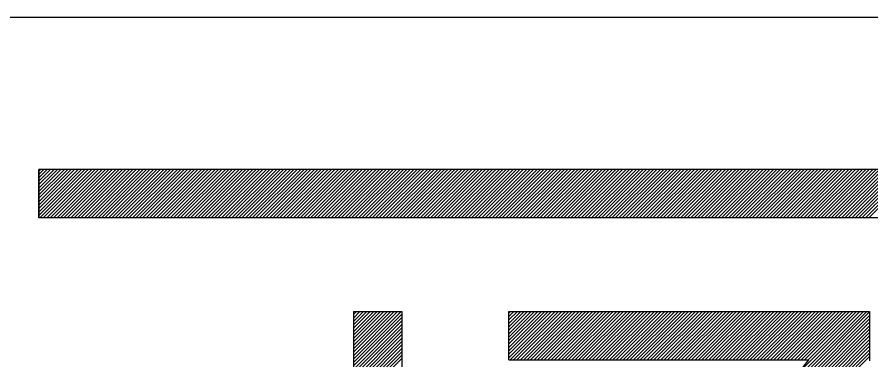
# Model space of a CAD drawing. Extents: x 519536 to 519949, y 326041 to 326519.
# Drawn here: x 519879.273 to 519882.799, y 326058.345 to 326059.76 of the extents above; entities that cross this region are included whole.
import ezdxf

# ---------------------------------------------------------------- set-up
doc = ezdxf.new("R2010")
doc.units = 0
doc.layers.add('RAMI_PLAN_####_TKST_#', color=7, linetype='Continuous')

msp = doc.modelspace()

# ---------------------------------------------------------------- linework, layer by layer
at = {"layer": 'RAMI_PLAN_####_TKST_#'}
for p, q in [((519860.7882, 326059.7601), (519948.9795, 326059.7601)), ((519890.4471, 326059.1317), (519879.363, 326059.1317)), ((519879.363, 326058.9317), (519879.363, 326059.1317)), ((519879.363, 326058.9415), (519879.5532, 326059.1317)), ((519879.363, 326058.9556), (519879.5391, 326059.1317)), ((519879.363, 326058.9698), (519879.5249, 326059.1317)), ((519879.363, 326058.9839), (519879.5108, 326059.1317)), ((519879.363, 326058.998), (519879.4967, 326059.1317)), ((519879.363, 326059.0122), (519879.4825, 326059.1317)), ((519879.363, 326059.0263), (519879.4684, 326059.1317)), ((519879.363, 326059.0405), (519879.4542, 326059.1317)), ((519879.363, 326059.0546), (519879.4401, 326059.1317)), ((519879.363, 326059.0687), (519879.4259, 326059.1317)), ((519879.363, 326059.0829), (519879.4118, 326059.1317)), ((519879.363, 326059.097), (519879.3977, 326059.1317)), ((519879.363, 326059.1112), (519879.3835, 326059.1317)), ((519879.363, 326059.1253), (519879.3694, 326059.1317)), ((519879.3674, 326058.9317), (519879.5674, 326059.1317)), ((519879.3815, 326058.9317), (519879.5815, 326059.1317)), ((519879.3957, 326058.9317), (519879.5957, 326059.1317)), ((519879.4098, 326058.9317), (519879.6098, 326059.1317)), ((519879.4239, 326058.9317), (519879.6239, 326059.1317)), ((519879.4381, 326058.9317), (519879.6381, 326059.1317)), ((519879.4522, 326058.9317), (519879.6522, 326059.1317)), ((519879.4664, 326058.9317), (519879.6664, 326059.1317)), ((519879.4805, 326058.9317), (519879.6805, 326059.1317)), ((519879.4947, 326058.9317), (519879.6947, 326059.1317)), ((519879.5088, 326058.9317), (519879.7088, 326059.1317)), ((519879.5229, 326058.9317), (519879.7229, 326059.1317)), ((519879.5371, 326058.9317), (519879.7371, 326059.1317)), ((519879.5512, 326058.9317), (519879.7512, 326059.1317)), ((519879.5654, 326058.9317), (519879.7654, 326059.1317)), ((519879.5795, 326058.9317), (519879.7795, 326059.1317)), ((519879.5936, 326058.9317), (519879.7936, 326059.1317)), ((519879.6078, 326058.9317), (519879.8078, 326059.1317)), ((519879.6219, 326058.9317), (519879.8219, 326059.1317)), ((519879.6361, 326058.9317), (519879.8361, 326059.1317)), ((519879.6502, 326058.9317), (519879.8502, 326059.1317)), ((519879.6644, 326058.9317), (519879.8644, 326059.1317)), ((519879.6785, 326058.9317), (519879.8785, 326059.1317)), ((519879.6926, 326058.9317), (519879.8926, 326059.1317)), ((519879.7068, 326058.9317), (519879.9068, 326059.1317)), ((519879.7209, 326058.9317), (519879.9209, 326059.1317)), ((519879.7351, 326058.9317), (519879.9351, 326059.1317)), ((519879.7492, 326058.9317), (519879.9492, 326059.1317)), ((519879.7634, 326058.9317), (519879.9634, 326059.1317)), ((519879.7775, 326058.9317), (519879.9775, 326059.1317)), ((519879.7916, 326058.9317), (519879.9916, 326059.1317)), ((519879.8058, 326058.9317), (519880.0058, 326059.1317)), ((519879.8199, 326058.9317), (519880.0199, 326059.1317)), ((519879.8341, 326058.9317), (519880.0341, 326059.1317)), ((519879.8482, 326058.9317), (519880.0482, 326059.1317)), ((519879.8623, 326058.9317), (519880.0623, 326059.1317)), ((519879.8765, 326058.9317), (519880.0765, 326059.1317)), ((519879.8906, 326058.9317), (519880.0906, 326059.1317)), ((519879.9048, 326058.9317), (519880.1048, 326059.1317)), ((519879.9189, 326058.9317), (519880.1189, 326059.1317)), ((519879.9331, 326058.9317), (519880.1331, 326059.1317)), ((519879.9472, 326058.9317), (519880.1472, 326059.1317)), ((519879.9613, 326058.9317), (519880.1613, 326059.1317)), ((519879.9755, 326058.9317), (519880.1755, 326059.1317)), ((519879.9896, 326058.9317), (519880.1896, 326059.1317)), ((519880.0038, 326058.9317), (519880.2038, 326059.1317)), ((519880.0179, 326058.9317), (519880.2179, 326059.1317)), ((519880.0321, 326058.9317), (519880.2321, 326059.1317)), ((519880.0462, 326058.9317), (519880.2462, 326059.1317)), ((519880.0603, 326058.9317), (519880.2603, 326059.1317)), ((519880.0745, 326058.9317), (519880.2745, 326059.1317)), ((519880.0886, 326058.9317), (519880.2886, 326059.1317)), ((519880.1028, 326058.9317), (519880.3028, 326059.1317)), ((519880.1169, 326058.9317), (519880.3169, 326059.1317)), ((519880.131, 326058.9317), (519880.331, 326059.1317)), ((519880.1452, 326058.9317), (519880.3452, 326059.1317)), ((519880.1593, 326058.9317), (519880.3593, 326059.1317)), ((519880.1735, 326058.9317), (519880.3735, 326059.1317)), ((519880.1876, 326058.9317), (519880.3876, 326059.1317)), ((519880.2018, 326058.9317), (519880.4018, 326059.1317)), ((519880.2159, 326058.9317), (519880.4159, 326059.1317)), ((519880.23, 326058.9317), (519880.43, 326059.1317)), ((519880.2442, 326058.9317), (519880.4442, 326059.1317)), ((519880.2583, 326058.9317), (519880.4583, 326059.1317)), ((519880.2725, 326058.9317), (519880.4725, 326059.1317)), ((519880.2866, 326058.9317), (519880.4866, 326059.1317)), ((519880.3008, 326058.9317), (519880.5008, 326059.1317)), ((519880.3149, 326058.9317), (519880.5149, 326059.1317)), ((519880.329, 326058.9317), (519880.529, 326059.1317)), ((519880.3432, 326058.9317), (519880.5432, 326059.1317)), ((519880.3573, 326058.9317), (519880.5573, 326059.1317)), ((519880.3715, 326058.9317), (519880.5715, 326059.1317)), ((519880.3856, 326058.9317), (519880.5856, 326059.1317)), ((519880.3997, 326058.9317), (519880.5997, 326059.1317)), ((519880.4139, 326058.9317), (519880.6139, 326059.1317)), ((519880.428, 326058.9317), (519880.628, 326059.1317)), ((519880.4422, 326058.9317), (519880.6422, 326059.1317)), ((519880.4563, 326058.9317), (519880.6563, 326059.1317)), ((519880.4705, 326058.9317), (519880.6705, 326059.1317)), ((519880.4846, 326058.9317), (519880.6846, 326059.1317)), ((519880.4987, 326058.9317), (519880.6987, 326059.1317)), ((519880.5129, 326058.9317), (519880.7129, 326059.1317)), ((519880.527, 326058.9317), (519880.727, 326059.1317)), ((519880.5412, 326058.9317), (519880.7412, 326059.1317)), ((519880.5553, 326058.9317), (519880.7553, 326059.1317)), ((519880.5695, 326058.9317), (519880.7695, 326059.1317)), ((519880.5836, 326058.9317), (519880.7836, 326059.1317)), ((519880.5977, 326058.9317), (519880.7977, 326059.1317)), ((519880.6119, 326058.9317), (519880.8119, 326059.1317)), ((519880.626, 326058.9317), (519880.826, 326059.1317)), ((519880.6402, 326058.9317), (519880.8402, 326059.1317)), ((519880.6543, 326058.9317), (519880.8543, 326059.1317)), ((519880.6684, 326058.9317), (519880.8684, 326059.1317)), ((519880.6826, 326058.9317), (519880.8826, 326059.1317)), ((519880.6967, 326058.9317), (519880.8967, 326059.1317)), ((519880.7109, 326058.9317), (519880.9109, 326059.1317)), ((519880.725, 326058.9317), (519880.925, 326059.1317)), ((519880.7392, 326058.9317), (519880.9392, 326059.1317)), ((519880.7533, 326058.9317), (519880.9533, 326059.1317)), ((519880.7674, 326058.9317), (519880.9674, 326059.1317)), ((519880.7816, 326058.9317), (519880.9816, 326059.1317)), ((519880.7957, 326058.9317), (519880.9957, 326059.1317)), ((519880.8099, 326058.9317), (519881.0099, 326059.1317)), ((519880.824, 326058.9317), (519881.024, 326059.1317)), ((519880.8382, 326058.9317), (519881.0382, 326059.1317)), ((519880.8523, 326058.9317), (519881.0523, 326059.1317)), ((519880.8664, 326058.9317), (519881.0664, 326059.1317)), ((519880.8806, 326058.9317), (519881.0806, 326059.1317)), ((519880.8947, 326058.9317), (519881.0947, 326059.1317)), ((519880.9089, 326058.9317), (519881.1089, 326059.1317)), ((519880.923, 326058.9317), (519881.123, 326059.1317)), ((519880.9371, 326058.9317), (519881.1371, 326059.1317)), ((519880.9513, 326058.9317), (519881.1513, 326059.1317)), ((519880.9654, 326058.9317), (519881.1654, 326059.1317)), ((519880.9796, 326058.9317), (519881.1796, 326059.1317)), ((519880.9937, 326058.9317), (519881.1937, 326059.1317)), ((519881.0079, 326058.9317), (519881.2079, 326059.1317)), ((519881.022, 326058.9317), (519881.222, 326059.1317)), ((519881.0361, 326058.9317), (519881.2361, 326059.1317)), ((519881.0503, 326058.9317), (519881.2503, 326059.1317)), ((519881.0644, 326058.9317), (519881.2644, 326059.1317)), ((519881.0786, 326058.9317), (519881.2786, 326059.1317)), ((519881.0927, 326058.9317), (519881.2927, 326059.1317)), ((519881.1069, 326058.9317), (519881.3069, 326059.1317)), ((519881.121, 326058.9317), (519881.321, 326059.1317)), ((519881.1351, 326058.9317), (519881.3351, 326059.1317)), ((519881.1493, 326058.9317), (519881.3493, 326059.1317)), ((519881.1634, 326058.9317), (519881.3634, 326059.1317)), ((519881.1776, 326058.9317), (519881.3776, 326059.1317)), ((519881.1917, 326058.9317), (519881.3917, 326059.1317)), ((519881.2058, 326058.9317), (519881.4058, 326059.1317)), ((519881.22, 326058.9317), (519881.42, 326059.1317)), ((519881.2341, 326058.9317), (519881.4341, 326059.1317)), ((519881.2483, 326058.9317), (519881.4483, 326059.1317)), ((519881.2624, 326058.9317), (519881.4624, 326059.1317)), ((519881.2766, 326058.9317), (519881.4766, 326059.1317)), ((519881.2907, 326058.9317), (519881.4907, 326059.1317)), ((519881.3048, 326058.9317), (519881.5048, 326059.1317)), ((519881.319, 326058.9317), (519881.519, 326059.1317)), ((519881.3331, 326058.9317), (519881.5331, 326059.1317)), ((519881.3473, 326058.9317), (519881.5473, 326059.1317)), ((519881.3614, 326058.9317), (519881.5614, 326059.1317)), ((519881.3756, 326058.9317), (519881.5756, 326059.1317)), ((519881.3897, 326058.9317), (519881.5897, 326059.1317)), ((519881.4038, 326058.9317), (519881.6038, 326059.1317)), ((519881.418, 326058.9317), (519881.618, 326059.1317)), ((519881.4321, 326058.9317), (519881.6321, 326059.1317)), ((519881.4463, 326058.9317), (519881.6463, 326059.1317)), ((519881.4604, 326058.9317), (519881.6604, 326059.1317)), ((519881.4745, 326058.9317), (519881.6745, 326059.1317)), ((519881.4887, 326058.9317), (519881.6887, 326059.1317)), ((519881.5028, 326058.9317), (519881.7028, 326059.1317)), ((519881.517, 326058.9317), (519881.717, 326059.1317)), ((519881.5311, 326058.9317), (519881.7311, 326059.1317)), ((519881.5453, 326058.9317), (519881.7453, 326059.1317)), ((519881.5594, 326058.9317), (519881.7594, 326059.1317)), ((519881.5735, 326058.9317), (519881.7735, 326059.1317)), ((519881.5877, 326058.9317), (519881.7877, 326059.1317)), ((519881.6018, 326058.9317), (519881.8018, 326059.1317)), ((519881.616, 326058.9317), (519881.816, 326059.1317)), ((519881.6301, 326058.9317), (519881.8301, 326059.1317)), ((519881.6443, 326058.9317), (519881.8443, 326059.1317)), ((519881.6584, 326058.9317), (519881.8584, 326059.1317)), ((519881.6725, 326058.9317), (519881.8725, 326059.1317)), ((519881.6867, 326058.9317), (519881.8867, 326059.1317)), ((519881.7008, 326058.9317), (519881.9008, 326059.1317)), ((519881.715, 326058.9317), (519881.915, 326059.1317)), ((519881.7291, 326058.9317), (519881.9291, 326059.1317)), ((519881.7432, 326058.9317), (519881.9432, 326059.1317)), ((519881.7574, 326058.9317), (519881.9574, 326059.1317)), ((519881.7715, 326058.9317), (519881.9715, 326059.1317)), ((519881.7857, 326058.9317), (519881.9857, 326059.1317)), ((519881.7998, 326058.9317), (519881.9998, 326059.1317)), ((519881.814, 326058.9317), (519882.014, 326059.1317)), ((519881.8281, 326058.9317), (519882.0281, 326059.1317)), ((519881.8422, 326058.9317), (519882.0422, 326059.1317)), ((519881.8564, 326058.9317), (519882.0564, 326059.1317)), ((519881.8705, 326058.9317), (519882.0705, 326059.1317)), ((519881.8847, 326058.9317), (519882.0847, 326059.1317)), ((519881.8988, 326058.9317), (519882.0988, 326059.1317)), ((519881.913, 326058.9317), (519882.113, 326059.1317)), ((519881.9271, 326058.9317), (519882.1271, 326059.1317)), ((519881.9412, 326058.9317), (519882.1412, 326059.1317)), ((519881.9554, 326058.9317), (519882.1554, 326059.1317)), ((519881.9695, 326058.9317), (519882.1695, 326059.1317)), ((519881.9837, 326058.9317), (519882.1837, 326059.1317)), ((519881.9978, 326058.9317), (519882.1978, 326059.1317)), ((519882.012, 326058.9317), (519882.212, 326059.1317)), ((519882.0261, 326058.9317), (519882.2261, 326059.1317)), ((519882.0402, 326058.9317), (519882.2402, 326059.1317)), ((519882.0544, 326058.9317), (519882.2544, 326059.1317)), ((519882.0685, 326058.9317), (519882.2685, 326059.1317)), ((519882.0827, 326058.9317), (519882.2827, 326059.1317)), ((519882.0968, 326058.9317), (519882.2968, 326059.1317)), ((519882.1109, 326058.9317), (519882.3109, 326059.1317)), ((519882.1251, 326058.9317), (519882.3251, 326059.1317)), ((519882.1392, 326058.9317), (519882.3392, 326059.1317)), ((519882.1534, 326058.9317), (519882.3534, 326059.1317)), ((519882.1675, 326058.9317), (519882.3675, 326059.1317)), ((519882.1817, 326058.9317), (519882.3817, 326059.1317)), ((519882.1958, 326058.9317), (519882.3958, 326059.1317)), ((519882.2099, 326058.9317), (519882.4099, 326059.1317)), ((519882.2241, 326058.9317), (519882.4241, 326059.1317)), ((519882.2382, 326058.9317), (519882.4382, 326059.1317)), ((519882.2524, 326058.9317), (519882.4524, 326059.1317)), ((519882.2665, 326058.9317), (519882.4665, 326059.1317)), ((519882.2807, 326058.9317), (519882.4807, 326059.1317)), ((519882.2948, 326058.9317), (519882.4948, 326059.1317)), ((519882.3089, 326058.9317), (519882.5089, 326059.1317)), ((519882.3231, 326058.9317), (519882.5231, 326059.1317)), ((519882.3372, 326058.9317), (519882.5372, 326059.1317)), ((519882.3514, 326058.9317), (519882.5514, 326059.1317)), ((519882.3655, 326058.9317), (519882.5655, 326059.1317)), ((519882.3796, 326058.9317), (519882.5796, 326059.1317)), ((519882.3938, 326058.9317), (519882.5938, 326059.1317)), ((519882.4079, 326058.9317), (519882.6079, 326059.1317)), ((519882.4221, 326058.9317), (519882.6221, 326059.1317)), ((519882.4362, 326058.9317), (519882.6362, 326059.1317)), ((519882.4504, 326058.9317), (519882.6504, 326059.1317)), ((519882.4645, 326058.9317), (519882.6645, 326059.1317)), ((519882.4786, 326058.9317), (519882.6786, 326059.1317)), ((519882.4928, 326058.9317), (519882.6928, 326059.1317)), ((519882.5069, 326058.9317), (519882.7069, 326059.1317)), ((519882.5211, 326058.9317), (519882.7211, 326059.1317)), ((519882.5352, 326058.9317), (519882.7352, 326059.1317)), ((519882.5494, 326058.9317), (519882.7494, 326059.1317)), ((519882.5635, 326058.9317), (519882.7635, 326059.1317)), ((519882.5776, 326058.9317), (519882.7776, 326059.1317)), ((519882.5918, 326058.9317), (519882.7918, 326059.1317)), ((519882.6059, 326058.9317), (519882.8059, 326059.1317)), ((519882.6201, 326058.9317), (519882.8201, 326059.1317)), ((519882.6342, 326058.9317), (519882.8342, 326059.1317)), ((519882.6483, 326058.9317), (519882.8483, 326059.1317)), ((519882.6625, 326058.9317), (519882.8625, 326059.1317)), ((519882.6766, 326058.9317), (519882.8766, 326059.1317)), ((519882.6908, 326058.9317), (519882.8908, 326059.1317)), ((519882.7049, 326058.9317), (519882.9049, 326059.1317)), ((519882.7191, 326058.9317), (519882.9191, 326059.1317)), ((519882.7332, 326058.9317), (519882.9332, 326059.1317)), ((519882.7473, 326058.9317), (519882.9473, 326059.1317)), ((519882.7615, 326058.9317), (519882.9615, 326059.1317)), ((519882.7756, 326058.9317), (519882.9756, 326059.1317)), ((519882.7898, 326058.9317), (519882.9898, 326059.1317)), ((519887.0228, 326058.9317), (519879.363, 326058.9317)), ((519880.6618, 326058.5456), (519880.6618, 326056.5474)), ((519880.6618, 326058.5456), (519880.8618, 326058.5456)), ((519880.6618, 326058.3487), (519880.8587, 326058.5456)), ((519880.6618, 326058.3628), (519880.8446, 326058.5456)), ((519880.6618, 326058.377), (519880.8304, 326058.5456)), ((519880.6618, 326058.3911), (519880.8163, 326058.5456)), ((519880.6618, 326058.4053), (519880.8022, 326058.5456)), ((519880.6618, 326058.4194), (519880.788, 326058.5456)), ((519880.6618, 326058.4335), (519880.7739, 326058.5456)), ((519880.6618, 326058.4477), (519880.7597, 326058.5456)), ((519880.6618, 326058.4618), (519880.7456, 326058.5456)), ((519880.6618, 326058.476), (519880.7315, 326058.5456)), ((519880.6618, 326058.4901), (519880.7173, 326058.5456)), ((519880.6618, 326058.5042), (519880.7032, 326058.5456)), ((519880.6618, 326058.5184), (519880.689, 326058.5456)), ((519880.6618, 326058.5325), (519880.6749, 326058.5456)), ((519880.6618, 326058.3345), (519880.8618, 326058.5345)), ((519880.8618, 326058.5456), (519880.8618, 326056.5474)), ((519881.3035, 326058.5456), (519882.7932, 326058.5456)), ((519881.3035, 326058.3456), (519881.3035, 326058.5456)), ((519881.3035, 326058.3547), (519881.4945, 326058.5456)), ((519881.3035, 326058.3688), (519881.4803, 326058.5456)), ((519881.3035, 326058.383), (519881.4662, 326058.5456)), ((519881.3035, 326058.3971), (519881.4521, 326058.5456)), ((519881.3035, 326058.4113), (519881.4379, 326058.5456)), ((519881.3035, 326058.4254), (519881.4238, 326058.5456)), ((519881.3035, 326058.4395), (519881.4096, 326058.5456)), ((519881.3035, 326058.4537), (519881.3955, 326058.5456)), ((519881.3035, 326058.4678), (519881.3813, 326058.5456)), ((519881.3035, 326058.482), (519881.3672, 326058.5456)), ((519881.3035, 326058.4961), (519881.3531, 326058.5456)), ((519881.3035, 326058.5103), (519881.3389, 326058.5456)), ((519881.3035, 326058.5244), (519881.3248, 326058.5456)), ((519881.3035, 326058.5385), (519881.3106, 326058.5456)), ((519881.3086, 326058.3456), (519881.5086, 326058.5456)), ((519881.3228, 326058.3456), (519881.5228, 326058.5456)), ((519881.3369, 326058.3456), (519881.5369, 326058.5456)), ((519881.3511, 326058.3456), (519881.5511, 326058.5456)), ((519881.3652, 326058.3456), (519881.5652, 326058.5456)), ((519881.3793, 326058.3456), (519881.5793, 326058.5456)), ((519881.3935, 326058.3456), (519881.5935, 326058.5456)), ((519881.4076, 326058.3456), (519881.6076, 326058.5456)), ((519881.4218, 326058.3456), (519881.6218, 326058.5456)), ((519881.4359, 326058.3456), (519881.6359, 326058.5456)), ((519881.45, 326058.3456), (519881.65, 326058.5456)), ((519881.4642, 326058.3456), (519881.6642, 326058.5456)), ((519881.4783, 326058.3456), (519881.6783, 326058.5456)), ((519881.4925, 326058.3456), (519881.6925, 326058.5456)), ((519881.5066, 326058.3456), (519881.7066, 326058.5456)), ((519881.5208, 326058.3456), (519881.7208, 326058.5456)), ((519881.5349, 326058.3456), (519881.7349, 326058.5456)), ((519881.549, 326058.3456), (519881.749, 326058.5456)), ((519881.5632, 326058.3456), (519881.7632, 326058.5456)), ((519881.5773, 326058.3456), (519881.7773, 326058.5456)), ((519881.5915, 326058.3456), (519881.7915, 326058.5456)), ((519881.6056, 326058.3456), (519881.8056, 326058.5456)), ((519881.6198, 326058.3456), (519881.8198, 326058.5456)), ((519881.6339, 326058.3456), (519881.8339, 326058.5456)), ((519881.648, 326058.3456), (519881.848, 326058.5456)), ((519881.6622, 326058.3456), (519881.8622, 326058.5456)), ((519881.6763, 326058.3456), (519881.8763, 326058.5456)), ((519881.6905, 326058.3456), (519881.8905, 326058.5456)), ((519881.7046, 326058.3456), (519881.9046, 326058.5456)), ((519881.7187, 326058.3456), (519881.9187, 326058.5456)), ((519881.7329, 326058.3456), (519881.9329, 326058.5456)), ((519881.747, 326058.3456), (519881.947, 326058.5456)), ((519881.7612, 326058.3456), (519881.9612, 326058.5456)), ((519881.7753, 326058.3456), (519881.9753, 326058.5456)), ((519881.7895, 326058.3456), (519881.9895, 326058.5456)), ((519881.8036, 326058.3456), (519882.0036, 326058.5456)), ((519881.8177, 326058.3456), (519882.0177, 326058.5456)), ((519881.8319, 326058.3456), (519882.0319, 326058.5456)), ((519881.846, 326058.3456), (519882.046, 326058.5456)), ((519881.8602, 326058.3456), (519882.0602, 326058.5456)), ((519881.8743, 326058.3456), (519882.0743, 326058.5456)), ((519881.8885, 326058.3456), (519882.0885, 326058.5456)), ((519881.9026, 326058.3456), (519882.1026, 326058.5456)), ((519881.9167, 326058.3456), (519882.1167, 326058.5456)), ((519881.9309, 326058.3456), (519882.1309, 326058.5456)), ((519881.945, 326058.3456), (519882.145, 326058.5456)), ((519881.9592, 326058.3456), (519882.1592, 326058.5456)), ((519881.9733, 326058.3456), (519882.1733, 326058.5456)), ((519881.9874, 326058.3456), (519882.1874, 326058.5456)), ((519882.0016, 326058.3456), (519882.2016, 326058.5456)), ((519882.0157, 326058.3456), (519882.2157, 326058.5456)), ((519882.0299, 326058.3456), (519882.2299, 326058.5456)), ((519882.044, 326058.3456), (519882.244, 326058.5456)), ((519882.0582, 326058.3456), (519882.2582, 326058.5456)), ((519882.0723, 326058.3456), (519882.2723, 326058.5456)), ((519882.0864, 326058.3456), (519882.2864, 326058.5456)), ((519882.1006, 326058.3456), (519882.3006, 326058.5456)), ((519882.1147, 326058.3456), (519882.3147, 326058.5456)), ((519882.1289, 326058.3456), (519882.3289, 326058.5456)), ((519882.143, 326058.3456), (519882.343, 326058.5456)), ((519882.1572, 326058.3456), (519882.3572, 326058.5456)), ((519882.1713, 326058.3456), (519882.3713, 326058.5456)), ((519882.1854, 326058.3456), (519882.3854, 326058.5456)), ((519882.1996, 326058.3456), (519882.3996, 326058.5456)), ((519882.2137, 326058.3456), (519882.4137, 326058.5456)), ((519882.2279, 326058.3456), (519882.4279, 326058.5456)), ((519882.242, 326058.3456), (519882.442, 326058.5456)), ((519882.2561, 326058.3456), (519882.4561, 326058.5456)), ((519882.2703, 326058.3456), (519882.4703, 326058.5456)), ((519882.2804, 326058.0163), (519882.7932, 326058.5292)), ((519882.2844, 326058.3456), (519882.4844, 326058.5456)), ((519882.2986, 326058.3456), (519882.4986, 326058.5456)), ((519882.3127, 326058.3456), (519882.5127, 326058.5456)), ((519882.3269, 326058.3456), (519882.5269, 326058.5456)), ((519882.3344, 326058.0845), (519882.7932, 326058.5433)), ((519882.341, 326058.3456), (519882.541, 326058.5456)), ((519882.3551, 326058.3456), (519882.5551, 326058.5456)), ((519882.3693, 326058.3456), (519882.5693, 326058.5456)), ((519882.3834, 326058.3456), (519882.5834, 326058.5456)), ((519882.3884, 326058.1527), (519882.7814, 326058.5456)), ((519882.3976, 326058.3456), (519882.5976, 326058.5456)), ((519882.4117, 326058.3456), (519882.6117, 326058.5456)), ((519882.4259, 326058.3456), (519882.6259, 326058.5456)), ((519882.44, 326058.3456), (519882.64, 326058.5456)), ((519882.4425, 326058.2208), (519882.7673, 326058.5456)), ((519882.4541, 326058.3456), (519882.6541, 326058.5456)), ((519882.4683, 326058.3456), (519882.6683, 326058.5456)), ((519882.4824, 326058.3456), (519882.6824, 326058.5456)), ((519882.4965, 326058.289), (519882.7531, 326058.5456)), ((519882.4966, 326058.3456), (519882.6966, 326058.5456)), ((519882.5107, 326058.3456), (519882.7107, 326058.5456)), ((519882.5248, 326058.3456), (519882.7248, 326058.5456)), ((519882.539, 326058.3456), (519882.739, 326058.5456)), ((519882.7932, 326058.5456), (519882.7932, 326058.3414)), ((519880.6618, 326058.3204), (519880.8618, 326058.5204)), ((519880.6618, 326058.3063), (519880.8618, 326058.5063)), ((519880.6618, 326058.2921), (519880.8618, 326058.4921)), ((519882.1723, 326057.88), (519882.7932, 326058.5009)), ((519882.2264, 326057.9482), (519882.7932, 326058.515)), ((519880.6618, 326058.278), (519880.8618, 326058.478)), ((519880.6618, 326058.2638), (519880.8618, 326058.4638)), ((519882.0103, 326057.6755), (519882.7932, 326058.4585)), ((519882.0643, 326057.7437), (519882.7932, 326058.4726)), ((519882.1183, 326057.8118), (519882.7932, 326058.4867)), ((519880.6618, 326058.2497), (519880.8618, 326058.4497)), ((519880.6618, 326058.2355), (519880.8618, 326058.4355)), ((519880.6618, 326058.2214), (519880.8618, 326058.4214)), ((519881.9022, 326057.5392), (519882.7932, 326058.4302)), ((519881.9563, 326057.6073), (519882.7932, 326058.4443)), ((519880.6618, 326058.2073), (519880.8618, 326058.4073)), ((519880.6618, 326058.1931), (519880.8618, 326058.3931)), ((519881.7402, 326057.3347), (519882.7932, 326058.3877)), ((519881.7942, 326057.4028), (519882.7932, 326058.4019)), ((519881.8482, 326057.471), (519882.7932, 326058.416)), ((519880.6618, 326058.179), (519880.8618, 326058.379)), ((519880.6618, 326058.1648), (519880.8618, 326058.3648)), ((519880.6618, 326058.1507), (519880.8618, 326058.3507)), ((519881.6321, 326057.1984), (519882.7932, 326058.3595)), ((519881.6861, 326057.2665), (519882.7932, 326058.3736)), ((519882.5414, 326058.3456), (519881.2728, 326056.745)), ((519881.3035, 326058.3456), (519882.5414, 326058.3456))]:
    msp.add_line(p, q, dxfattribs=at)
msp.add_lwpolyline([(519879.363, 326059.1317), (519879.363, 326059.1317), (519879.363, 326058.9317), (519879.363, 326058.9317)], close=True, dxfattribs=at)

doc.saveas('drawing.dxf')
